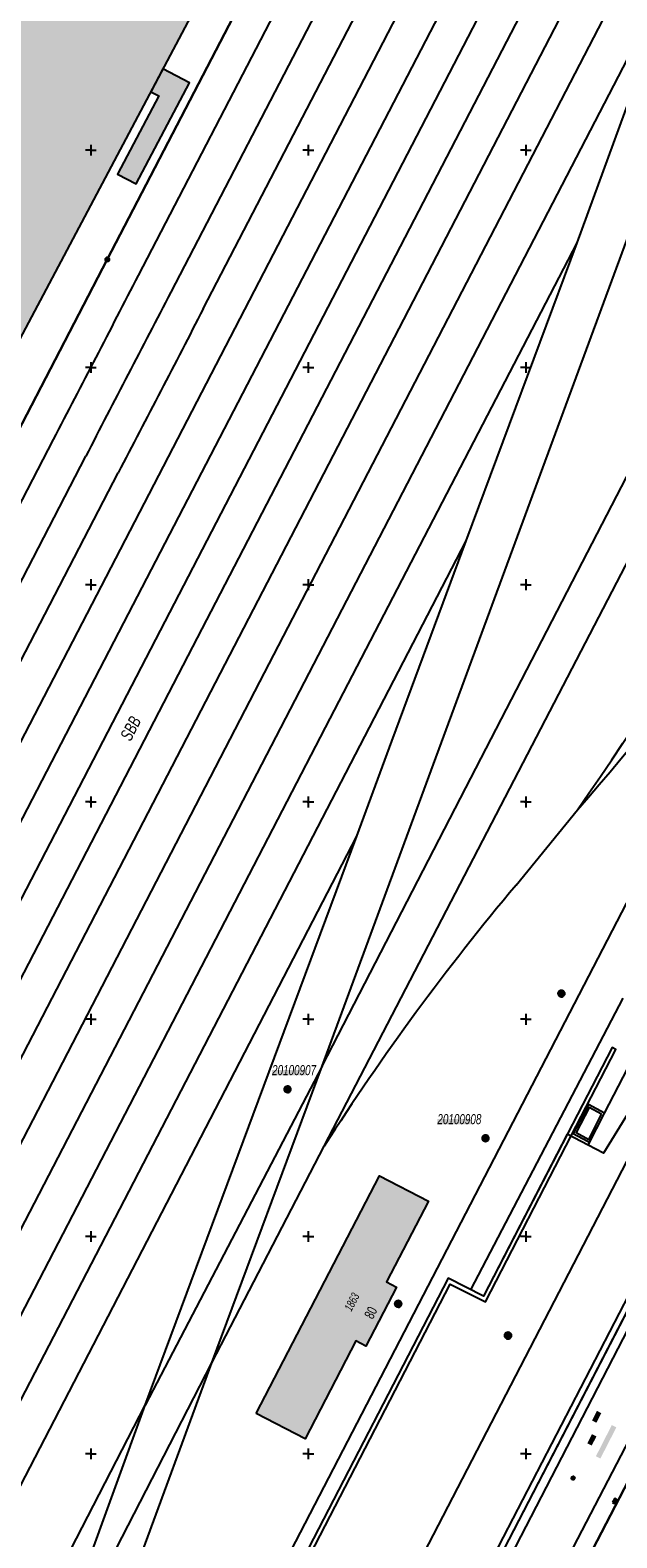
# Model space of a CAD drawing. Header units: metres. Extents: x 2695560 to 2696939, y 1260491 to 1262050.
# Tile 748 of 1005: x 2696469 to 2696536, y 1261090 to 1261264. Entities that reach past the tile are written whole.
import ezdxf

# ---------------------------------------------------------------- set-up
doc = ezdxf.new("R2010")
doc.units = ezdxf.units.M
doc.linetypes.add('AUSGEZOGEN', pattern=[0])
for name, color, linetype in [('XR$1$AV_Flächen (EO)', 7, 'AUSGEZOGEN'), ('XR$1$AV_Gebäudeflächen (BB)', 7, 'AUSGEZOGEN'), ('XR$1$AV_Gebäudeflächen (EO)', 7, 'AUSGEZOGEN'), ('XR$1$AV_Grenzpunkte', 7, 'AUSGEZOGEN'), ('XR$1$AV_Haus-Nr.', 7, 'AUSGEZOGEN'), ('XR$1$AV_Koordinatennetzpunkte', 7, 'AUSGEZOGEN'), ('XR$1$AV_Lagefixpunkt-Nr.', 7, 'AUSGEZOGEN'), ('XR$1$AV_Lagefixpunkte', 7, 'AUSGEZOGEN'), ('XR$1$AV_Linien (BB)', 7, 'AUSGEZOGEN'), ('XR$1$AV_Linien (EO)', 7, 'AUSGEZOGEN'), ('XR$1$AV_Objektnamen (EO)', 7, 'AUSGEZOGEN'), ('XR$1$AV_Versicherung-Nr.', 7, 'AUSGEZOGEN'), ('XR$1$AW_LK_Schachtdeckel', 24, 'AUSGEZOGEN'), ('XR$1$Liegenschaftsgrenzen', 7, 'AUSGEZOGEN'), ('XR$1$PFAV', 255, 'AUSGEZOGEN'), ('XR$1$PFAW', 255, 'AUSGEZOGEN'), ('XR$1$PFWA', 255, 'AUSGEZOGEN'), ('XR$1$RP_Abstandslinie', 7, 'AUSGEZOGEN'), ('XR$1$WA_LK_Absperrarmatur', 171, 'AUSGEZOGEN'), ('XR$1$WA_LK_Rohrleitungsteil', 171, 'AUSGEZOGEN')]:
    doc.layers.add(name, color=color, linetype=linetype)
doc.styles.add('ARIAL', font='arial.ttf')

# ---------------------------------------------------------------- blocks, each defined once
blk = doc.blocks.new('COMPLEXOBJECT_171')
at = {"layer": 'XR$1$AV_Linien (BB)', "color": 7, "linetype": 'AUSGEZOGEN', "transparency": 33554687}
blk.add_line((6604.47, 11232.2), (6504.88, 11039.89), dxfattribs=at)
blk = doc.blocks.new('COMPLEXOBJECT_500')
at = {"layer": 'XR$1$AV_Linien (BB)', "color": 7, "linetype": 'AUSGEZOGEN', "transparency": 33554687}
blk.add_lwpolyline([(6587.22, 11223.54), (6575.31, 11204.04), (6563.1, 11182.03), (6533.94, 11134.6), (6532.16, 11135.52)], dxfattribs=at)
blk.add_arc((6526.61, 11266.03), 74.02, 324.9655, 334.2091, dxfattribs=at)
blk = doc.blocks.new('COMPLEXOBJECT_1002')
at = {"layer": 'XR$1$AV_Linien (EO)', "color": 7, "linetype": 'AUSGEZOGEN', "transparency": 33554687}
blk.add_line((6523.88, 11165.43), (6530.95, 11174.1), dxfattribs=at)
blk.add_arc((6746.97, 10978.61), 290.99, 140.0562, 147.4016, dxfattribs=at)
blk = doc.blocks.new('COMPLEXOBJECT_1101')
at = {"layer": 'XR$1$AV_Linien (EO)', "color": 7, "linetype": 'AUSGEZOGEN', "transparency": 33554687}
for p, q in [((6519.55, 11310.96), (6480.45, 11235.58)), ((6470.68, 11216.71), (6402.36, 11084.76))]:
    blk.add_line(p, q, dxfattribs=at)
blk.add_arc((31470.53, -1724.98), 28151.02, 152.587459, 152.630717, dxfattribs=at)
blk = doc.blocks.new('COMPLEXOBJECT_1103')
at = {"layer": 'XR$1$AV_Linien (EO)', "color": 7, "linetype": 'AUSGEZOGEN', "transparency": 33554687}
for p, q in [((6487.93, 11231.75), (6527, 11307.09)), ((6410.15, 11081.52), (6478.15, 11212.88))]:
    blk.add_line(p, q, dxfattribs=at)
blk.add_arc((34458.69, -3272.54), 31507.74, 152.590918, 152.629565, dxfattribs=at)
blk = doc.blocks.new('COMPLEXOBJECT_1104')
at = {"layer": 'XR$1$AV_Linien (EO)', "color": 7, "linetype": 'AUSGEZOGEN', "transparency": 33554687}
for p, q in [((6523.27, 11309.02), (6484.19, 11233.66)), ((6474.41, 11214.79), (6444.45, 11156.91))]:
    blk.add_line(p, q, dxfattribs=at)
blk.add_arc((34454.95, -3270.63), 31507.74, 152.590918, 152.629565, dxfattribs=at)
blk = doc.blocks.new('COMPLEXOBJECT_1105')
at = {"layer": 'XR$1$AV_Linien (EO)', "color": 7, "linetype": 'AUSGEZOGEN', "transparency": 33554687}
blk.add_line((6514.56, 11273.96), (6414.08, 11079.88), dxfattribs=at)
blk = doc.blocks.new('COMPLEXOBJECT_1108')
at = {"layer": 'XR$1$AV_Linien (EO)', "color": 7, "linetype": 'AUSGEZOGEN', "transparency": 33554687}
blk.add_lwpolyline([(6501.82, 11135.38), (6522.15, 11174.56), (6573.84, 11274.27)], dxfattribs=at)
blk.add_arc((5680.28, 11726.74), 1001.59, 333.14393, 333.57707, dxfattribs=at)
blk = doc.blocks.new('COMPLEXOBJECT_1109')
at = {"layer": 'XR$1$AV_Linien (EO)', "color": 7, "linetype": 'AUSGEZOGEN', "transparency": 33554687}
blk.add_line((6569.97, 11237.29), (6589.39, 11274.74), dxfattribs=at)
blk.add_arc((5915.64, 11597.75), 747.05, 325.45227, 331.15047, dxfattribs=at)
blk = doc.blocks.new('COMPLEXOBJECT_1137')
at = {"layer": 'XR$1$AV_Linien (EO)', "color": 7, "linetype": 'AUSGEZOGEN', "transparency": 33554687}
blk.add_lwpolyline([(6501.6, 11144.59), (6518.12, 11176.62), (6531.52, 11202.61), (6536.56, 11212.36), (6569.7, 11276.43)], dxfattribs=at)
blk.add_arc((6222.66, 11453.2), 389.46, 333.0078, 334.1198, dxfattribs=at)
blk = doc.blocks.new('COMPLEXOBJECT_1366')
at = {"layer": 'XR$1$Liegenschaftsgrenzen', "color": 7, "linetype": 'AUSGEZOGEN', "transparency": 33554687}
blk.add_lwpolyline([(6500.35, 11043.84), (6546.19, 11132.6), (6545.28, 11133.07), (6590.95, 11221.35)], dxfattribs=at)
blk = doc.blocks.new('BWAV1')
at = {"layer": 'XR$1$PFAV', "transparency": 33554687}
blk.add_hatch(color=7, dxfattribs=at).paths.add_polyline_path([(0.67, 0), (0.66, 0.13), (0.62, 0.26), (0.55, 0.38), (0.46, 0.49), (0.35, 0.57), (0.23, 0.63), (0.1, 0.66), (-0.03, 0.67), (-0.17, 0.65), (-0.3, 0.6), (-0.41, 0.53), (-0.51, 0.44), (-0.59, 0.33), (-0.64, 0.2), (-0.67, 0.07), (-0.67, -0.07), (-0.64, -0.2), (-0.59, -0.33), (-0.51, -0.44), (-0.41, -0.53), (-0.3, -0.6), (-0.17, -0.65), (-0.03, -0.67), (0.1, -0.66), (0.23, -0.63), (0.35, -0.57), (0.46, -0.49), (0.55, -0.38), (0.62, -0.26), (0.66, -0.13)])
at = {"color": 7, "transparency": 33554687}
for radius, start, end in [(0.5, 91.1948, 268.8052), (0.326, 91.1948, 268.8052), (0.5, 268.8052, 91.1948), (0.326, 268.8052, 91.1948)]:
    blk.add_arc((0, 0), radius, start, end, dxfattribs=at)
at = {"layer": 'XR$1$PFAV', "transparency": 33554687}
blk.add_circle((0, 0), 0.5, dxfattribs=at)
blk = doc.blocks.new('BAV15')
at = {"layer": 'XR$1$PFAV', "transparency": 33554687}
blk.add_hatch(color=7, dxfattribs=at).paths.add_polyline_path([(0.5, 0), (0.49, 0.1), (0.46, 0.2), (0.41, 0.29), (0.34, 0.36), (0.26, 0.42), (0.17, 0.47), (0.08, 0.49), (-0.03, 0.5), (-0.13, 0.48), (-0.22, 0.45), (-0.31, 0.4), (-0.38, 0.33), (-0.44, 0.24), (-0.48, 0.15), (-0.5, 0.05), (-0.5, -0.05), (-0.48, -0.15), (-0.44, -0.24), (-0.38, -0.33), (-0.31, -0.4), (-0.22, -0.45), (-0.13, -0.48), (-0.03, -0.5), (0.08, -0.49), (0.17, -0.47), (0.26, -0.42), (0.34, -0.36), (0.41, -0.29), (0.46, -0.2), (0.49, -0.1)])
at = {"color": 7, "transparency": 33554687}
for start, end in [(90, 270), (270, 90)]:
    blk.add_arc((0, 0), 0.5, start, end, dxfattribs=at)
at = {"layer": 'XR$1$PFAV', "transparency": 33554687}
blk.add_circle((0, 0), 0.5, dxfattribs=at)
blk = doc.blocks.new('BAV2041')
at = {"color": 7, "transparency": 33554687}
for p, q in [((-0.05, 0), (-0.5, 0)), ((0, 0.5), (0, 0.05)), ((0.05, 0), (0.5, 0)), ((0, -0.05), (0, -0.5))]:
    blk.add_line(p, q, dxfattribs=at)
blk.add_circle((0, 0), 0.05, dxfattribs=at)
for start, end in [(90, 270), (270, 90)]:
    blk.add_arc((0, 0), 0.05, start, end, dxfattribs=at)
blk = doc.blocks.new('BAW2088')
at = {"layer": 'XR$1$PFAW', "transparency": 33554687}
blk.add_hatch(color=253, dxfattribs=at).paths.add_polyline_path([(0.51, 0), (0.5, 0.1), (0.47, 0.2), (0.42, 0.29), (0.35, 0.36), (0.27, 0.42), (0.18, 0.47), (0.09, 0.49), (-0.01, 0.5), (-0.11, 0.48), (-0.21, 0.45), (-0.3, 0.4), (-0.37, 0.33), (-0.43, 0.24), (-0.47, 0.15), (-0.49, 0.05), (-0.49, -0.05), (-0.47, -0.15), (-0.43, -0.24), (-0.37, -0.33), (-0.3, -0.4), (-0.21, -0.45), (-0.11, -0.48), (-0.01, -0.5), (0.09, -0.49), (0.18, -0.47), (0.27, -0.42), (0.35, -0.36), (0.42, -0.29), (0.47, -0.2), (0.5, -0.1)])
at = {"transparency": 33554687}
for start, end in [(91.1948, 268.8052), (268.8052, 91.1948)]:
    blk.add_arc((0.01, 0), 0.5, start, end, dxfattribs=at)
at = {"layer": 'XR$1$PFAW', "transparency": 33554687}
blk.add_circle((0.01, 0), 0.5, dxfattribs=at)
blk = doc.blocks.new('BAW2082')
at = {"layer": 'XR$1$PFAW', "transparency": 33554687}
blk.add_hatch(color=7, dxfattribs=at).paths.add_polyline_path([(0.51, 0), (0.5, 0.1), (0.47, 0.19), (0.42, 0.28), (0.35, 0.36), (0.27, 0.42), (0.18, 0.47), (0.08, 0.49), (-0.02, 0.5), (-0.12, 0.48), (-0.21, 0.45), (-0.3, 0.39), (-0.37, 0.32), (-0.43, 0.24), (-0.47, 0.15), (-0.49, 0.05), (-0.49, -0.05), (-0.47, -0.15), (-0.43, -0.25), (-0.37, -0.33), (-0.3, -0.4), (-0.21, -0.45), (-0.12, -0.49), (-0.02, -0.5), (0.08, -0.5), (0.18, -0.47), (0.27, -0.43), (0.35, -0.37), (0.42, -0.29), (0.47, -0.2), (0.5, -0.1)])
at = {"transparency": 33554687}
for start, end in [(91.1948, 268.8052), (268.8052, 91.1948)]:
    blk.add_arc((0.01, 0), 0.5, start, end, dxfattribs=at)
at = {"layer": 'XR$1$PFAW', "transparency": 33554687}
blk.add_circle((0.01, 0), 0.5, dxfattribs=at)
blk = doc.blocks.new('BWA996')
at = {"layer": 'XR$1$PFWA', "transparency": 33554687}
blk.add_hatch(color=7, dxfattribs=at).paths.add_polyline_path([(-0.25, -0.5), (0.25, -0.5), (0.25, 0.5), (-0.25, 0.5)])
at = {"transparency": 33554687}
for p, q in [((-0.25, 0.5), (-0.25, -0.5)), ((0.25, 0.5), (0.25, -0.5))]:
    blk.add_line(p, q, dxfattribs=at)
at = {"layer": 'XR$1$PFWA', "transparency": 33554687}
blk.add_lwpolyline([(-0.25, -0.5), (0.25, -0.5), (0.25, 0.5), (-0.25, 0.5), (-0.25, -0.5)], close=True, dxfattribs=at)
blk = doc.blocks.new('BWA2012')
at = {"layer": 'XR$1$PFWA', "transparency": 33554687}
blk.add_hatch(color=7, dxfattribs=at).paths.add_polyline_path([(0.5, 0), (0.49, 0.1), (0.46, 0.2), (0.41, 0.29), (0.34, 0.36), (0.26, 0.42), (0.17, 0.47), (0.08, 0.49), (-0.03, 0.5), (-0.13, 0.48), (-0.22, 0.45), (-0.31, 0.4), (-0.38, 0.33), (-0.44, 0.24), (-0.48, 0.15), (-0.5, 0.05), (-0.5, -0.05), (-0.48, -0.15), (-0.44, -0.24), (-0.38, -0.33), (-0.31, -0.4), (-0.22, -0.45), (-0.13, -0.48), (-0.03, -0.5), (0.08, -0.49), (0.17, -0.47), (0.26, -0.42), (0.34, -0.36), (0.41, -0.29), (0.46, -0.2), (0.49, -0.1)])
at = {"transparency": 33554687}
blk.add_line((0.35, 0.35), (-0.35, -0.35), dxfattribs=at)
for start, end in [(45, 225), (225, 45)]:
    blk.add_arc((0, 0), 0.5, start, end, dxfattribs=at)
at = {"layer": 'XR$1$PFWA', "transparency": 33554687}
blk.add_circle((0, 0), 0.5, dxfattribs=at)

msp = doc.modelspace()

# ---------------------------------------------------------------- hatches: boundary and pattern name
at = {"transparency": 33554687}
for points in [[(2696496.81, 1261143.96), (2696496.81, 1261143.36), (2696500.74, 1261143.36), (2696500.74, 1261143.96)], [(2696515.81, 1261138.32), (2696515.81, 1261137.72), (2696519.77, 1261137.72), (2696519.77, 1261138.32)], [(2696533.58, 1261103.64), (2696534.08, 1261103.38), (2696534.65, 1261104.49), (2696534.15, 1261104.75)], [(2696533.04, 1261101.02), (2696533.55, 1261100.76), (2696534.09, 1261101.81), (2696533.58, 1261102.07)], [(2696534.03, 1261099.53), (2696534.54, 1261099.26), (2696536.38, 1261102.85), (2696535.86, 1261103.12)]]:
    msp.add_hatch(color=7, dxfattribs=at).paths.add_polyline_path(points)
at = {"layer": 'XR$1$AV_Gebäudeflächen (BB)', "true_color": 0xd2d2d2, "transparency": 33554687}
for points in [[(2696475.15, 1261340.46), (2696474.92, 1261340.04), (2696474.98, 1261340.01), (2696451.63, 1261296.04), (2696433.27, 1261261.31), (2696428.81, 1261252.9), (2696427.59, 1261244.16), (2696431.78, 1261241.97), (2696435.63, 1261239.97), (2696430.16, 1261229.67), (2696427.2, 1261224.09), (2696457.25, 1261208.19), (2696478.33, 1261247.93), (2696509.79, 1261307.45), (2696506.31, 1261309.28), (2696505.08, 1261309.9), (2696506.92, 1261313.37), (2696508.06, 1261315.52), (2696508.33, 1261315.38), (2696508.42, 1261315.55), (2696508.15, 1261315.69), (2696507.57, 1261316.01), (2696506.99, 1261316.33), (2696506.42, 1261316.65), (2696505.84, 1261316.98), (2696505.27, 1261317.3), (2696504.7, 1261317.63), (2696504.13, 1261317.97), (2696503.56, 1261318.3), (2696502.99, 1261318.64), (2696502.42, 1261318.98), (2696501.86, 1261319.32), (2696501.3, 1261319.67), (2696500.73, 1261320.02), (2696500.18, 1261320.37), (2696499.62, 1261320.72), (2696499.06, 1261321.08), (2696498.51, 1261321.44), (2696497.95, 1261321.8), (2696497.4, 1261322.17), (2696496.85, 1261322.53), (2696496.31, 1261322.9), (2696495.76, 1261323.28), (2696495.22, 1261323.65), (2696494.67, 1261324.03), (2696494.13, 1261324.41), (2696493.6, 1261324.79), (2696493.06, 1261325.17), (2696492.52, 1261325.56), (2696491.99, 1261325.95), (2696491.46, 1261326.34), (2696490.93, 1261326.74), (2696490.39, 1261327.14), (2696489.85, 1261327.55), (2696489.32, 1261327.96), (2696488.78, 1261328.38), (2696488.25, 1261328.79), (2696487.72, 1261329.21), (2696487.19, 1261329.63), (2696486.66, 1261330.05), (2696486.14, 1261330.48), (2696485.62, 1261330.91), (2696485.1, 1261331.34), (2696484.58, 1261331.77), (2696484.06, 1261332.2), (2696483.55, 1261332.64), (2696483.04, 1261333.08), (2696482.53, 1261333.53), (2696482.02, 1261333.97), (2696481.52, 1261334.42), (2696481.01, 1261334.87), (2696480.51, 1261335.32), (2696480.01, 1261335.78), (2696479.52, 1261336.24), (2696479.02, 1261336.7), (2696478.53, 1261337.16), (2696478.04, 1261337.62), (2696477.55, 1261338.09), (2696477.07, 1261338.56), (2696476.59, 1261339.03), (2696476.1, 1261339.5), (2696475.63, 1261339.98)], [(2696494.97, 1261104.45), (2696500.61, 1261101.53), (2696506.44, 1261112.79), (2696507.6, 1261112.19), (2696511.12, 1261119), (2696509.97, 1261119.6), (2696514.78, 1261128.89), (2696509.14, 1261131.81)]]:
    msp.add_hatch(color=254, dxfattribs=at).paths.add_polyline_path(points)
at = {"layer": 'XR$1$AV_Gebäudeflächen (EO)', "true_color": 0xebebeb, "transparency": 33554687}
msp.add_hatch(color=7, dxfattribs=at).paths.add_polyline_path([(2696484.26, 1261259.15), (2696482.89, 1261256.54), (2696483.81, 1261256.06), (2696479.05, 1261247.06), (2696481.19, 1261245.95), (2696487.33, 1261257.56)])

# ---------------------------------------------------------------- linework, layer by layer
at = {"layer": 'XR$1$AV_Flächen (EO)', "color": 7, "linetype": 'AUSGEZOGEN', "transparency": 33554687}
for points in [[(2696484.26, 1261259.15), (2696482.89, 1261256.54), (2696483.81, 1261256.06), (2696479.05, 1261247.06), (2696481.19, 1261245.95), (2696487.33, 1261257.56), (2696484.26, 1261259.15)], [(2696481.82, 1261036.72), (2696482.93, 1261036.15), (2696483.16, 1261036.59), (2696480.24, 1261038.11), (2696487.21, 1261051.61), (2696483.33, 1261053.64), (2696517.27, 1261119.34), (2696521.32, 1261117.29), (2696531.19, 1261136.39), (2696536.33, 1261146.33), (2696535.89, 1261146.56), (2696530.75, 1261136.62), (2696521.1, 1261117.96), (2696517.05, 1261120.01), (2696482.65, 1261053.43), (2696486.54, 1261051.4), (2696479.57, 1261037.89), (2696481.82, 1261036.72)], [(2696533.08, 1261135.77), (2696533.3, 1261135.65), (2696533.42, 1261135.87), (2696535.03, 1261138.99), (2696533.16, 1261140), (2696531.43, 1261136.67), (2696533.08, 1261135.77)], [(2696534.69, 1261138.88), (2696533.26, 1261139.66), (2696531.77, 1261136.77), (2696533.2, 1261135.99), (2696534.69, 1261138.88)], [(2696499.66, 1261042.74), (2696500.4, 1261044.18), (2696524.04, 1261089.95), (2696546.25, 1261132.88), (2696547, 1261134.33), (2696546.38, 1261134.65), (2696545.64, 1261133.22), (2696545.6, 1261133.24), (2696545.58, 1261133.19), (2696523.38, 1261090.22), (2696499.73, 1261044.44), (2696499.77, 1261044.42), (2696499.75, 1261044.37), (2696499.09, 1261043.04), (2696499.66, 1261042.74)]]:
    msp.add_lwpolyline(points, close=True, dxfattribs=at)
at = {"layer": 'XR$1$AV_Linien (BB)', "color": 7, "linetype": 'AUSGEZOGEN', "transparency": 33554687}
for points in [[(2696509.79, 1261307.45), (2696478.33, 1261247.93), (2696457.25, 1261208.19), (2696427.2, 1261224.09), (2696430.16, 1261229.67), (2696435.63, 1261239.97), (2696431.78, 1261241.97), (2696427.59, 1261244.16), (2696428.81, 1261252.9), (2696433.27, 1261261.31), (2696451.63, 1261296.04), (2696474.98, 1261340.01), (2696474.92, 1261340.04), (2696475.15, 1261340.46)], [(2696399.63, 1261086.11), (2696434.91, 1261154.26), (2696468.1, 1261218.36), (2696477.87, 1261237.24), (2696513.32, 1261305.59), (2696511.79, 1261306.42)], [(2696533.13, 1261135.33), (2696535.03, 1261138.99), (2696554.46, 1261176.53), (2696561.61, 1261185.54), (2696578.19, 1261217.5), (2696578.98, 1261217.09), (2696581.52, 1261221.98), (2696581.27, 1261223.36)], [(2696533.13, 1261135.33), (2696530.72, 1261136.57), (2696521.1, 1261117.96), (2696517.05, 1261120.01), (2696482.65, 1261053.43), (2696486.54, 1261051.4)], [(2696503.45, 1261050.08), (2696524.04, 1261089.95), (2696543.4, 1261127.36)], [(2696538.81, 1261098.74), (2696533.14, 1261087.79), (2696532.84, 1261087.21)]]:
    msp.add_lwpolyline(points, dxfattribs=at)
msp.add_lwpolyline([(2696494.97, 1261104.45), (2696509.14, 1261131.81), (2696514.78, 1261128.89), (2696509.97, 1261119.6), (2696511.12, 1261119), (2696507.6, 1261112.19), (2696506.44, 1261112.79), (2696500.61, 1261101.53), (2696494.97, 1261104.45)], close=True, dxfattribs=at)
at = {"layer": 'XR$1$AV_Linien (EO)', "color": 7, "linetype": 'AUSGEZOGEN', "transparency": 33554687}
for p, q in [((2696531.87, 1261239.15), (2696544.17, 1261272.89)), ((2696519.12, 1261204.85), (2696531.87, 1261239.15)), ((2696451.51, 1261064.5), (2696506.55, 1261170.89)), ((2696482.21, 1261105.41), (2696506.55, 1261170.89)), ((2696519.66, 1261118.69), (2696537.17, 1261152.24)), ((2696502.57, 1261144.4), (2696482.21, 1261105.41)), ((2696489.9, 1261110.29), (2696502.57, 1261144.4)), ((2696489.9, 1261110.29), (2696502.79, 1261135.19)), ((2696469.69, 1261070.97), (2696489.9, 1261110.29)), ((2696477.33, 1261076.21), (2696489.9, 1261110.29)), ((2696459.44, 1261061.19), (2696482.21, 1261105.41)), ((2696469.69, 1261070.97), (2696482.21, 1261105.41))]:
    msp.add_line(p, q, dxfattribs=at)
for points in [[(2696535.48, 1261303.01), (2696480.28, 1261196.45), (2696418.96, 1261078.06)], [(2696422.83, 1261076.45), (2696441.09, 1261111.71), (2696483.99, 1261194.54), (2696539.17, 1261301.09)], [(2696426.71, 1261074.83), (2696487.71, 1261192.65), (2696542.87, 1261299.17)], [(2696430.6, 1261073.21), (2696491.4, 1261190.68), (2696546.57, 1261297.25)], [(2696550.52, 1261295.21), (2696495.37, 1261188.65), (2696434.74, 1261071.48)], [(2696502.57, 1261144.4), (2696515.1, 1261178.43), (2696556.9, 1261291.9)], [(2696438.97, 1261069.72), (2696499.46, 1261186.54), (2696544.17, 1261272.89)], [(2696443.17, 1261067.97), (2696503.5, 1261184.4), (2696531.87, 1261239.15)], [(2696447.33, 1261066.24), (2696507.48, 1261182.36), (2696519.12, 1261204.85)], [(2696506.55, 1261170.89), (2696510.58, 1261181.8), (2696519.12, 1261204.85)], [(2696480.27, 1261052.51), (2696480.52, 1261053), (2696549.5, 1261186.21)]]:
    msp.add_lwpolyline(points, dxfattribs=at)
msp.add_lwpolyline([(2696481.82, 1261036.72), (2696482.93, 1261036.15), (2696483.16, 1261036.59), (2696480.24, 1261038.11), (2696487.21, 1261051.61), (2696483.33, 1261053.64), (2696517.27, 1261119.34), (2696521.32, 1261117.29), (2696531.19, 1261136.39), (2696536.33, 1261146.33), (2696535.89, 1261146.56), (2696530.75, 1261136.62), (2696521.1, 1261117.96), (2696517.05, 1261120.01), (2696482.65, 1261053.43), (2696486.54, 1261051.4), (2696479.57, 1261037.89), (2696481.82, 1261036.72)], close=True, dxfattribs=at)
msp.add_arc((2696199.15, 1261461.27), 439.67, 319.1884, 327.1865, dxfattribs=at)
at = {"layer": 'XR$1$Liegenschaftsgrenzen', "color": 7, "linetype": 'AUSGEZOGEN', "transparency": 33554687}
msp.add_line((2696533.14, 1261087.79), (2696542.77, 1261106.4), dxfattribs=at)
msp.add_lwpolyline([(2696508.59, 1261315.49), (2696506.31, 1261309.28), (2696513.32, 1261305.59), (2696477.87, 1261237.24), (2696468.1, 1261218.36), (2696434.91, 1261154.26)], dxfattribs=at)
at = {"layer": 'XR$1$RP_Abstandslinie', "color": 7, "linetype": 'AUSGEZOGEN', "transparency": 33554687}
msp.add_line((2696340.12, 1260751.59), (2696602.13, 1261258.32), dxfattribs=at)

# ---------------------------------------------------------------- block references
at = {"layer": 'XR$1$AV_Grenzpunkte', "color": 7, "linetype": 'AUSGEZOGEN', "lineweight": -3, "transparency": 33554687, "xscale": 0.4549999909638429, "yscale": 0.4549999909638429}
msp.add_blockref('BAV15', (2696477.87, 1261237.24), dxfattribs=at)
at = {"layer": 'XR$1$AV_Koordinatennetzpunkte', "color": 7, "linetype": 'AUSGEZOGEN', "lineweight": -3, "transparency": 33554687, "xscale": 1.25, "yscale": 1.25}
for p in [(2696475.97, 1261249.81), (2696500.97, 1261249.81), (2696525.97, 1261249.81), (2696475.97, 1261224.81), (2696500.97, 1261224.81), (2696525.97, 1261224.81), (2696475.97, 1261199.81), (2696500.97, 1261199.81), (2696525.97, 1261199.81), (2696475.97, 1261174.81), (2696500.97, 1261174.81), (2696525.97, 1261174.81), (2696475.97, 1261149.81), (2696500.97, 1261149.81), (2696525.97, 1261149.81), (2696475.97, 1261124.81), (2696500.97, 1261124.81), (2696525.97, 1261124.81), (2696475.97, 1261099.81), (2696500.97, 1261099.81), (2696525.97, 1261099.81)]:
    msp.add_blockref('BAV2041', p, dxfattribs=at)
at = {"layer": 'XR$1$AV_Lagefixpunkte', "color": 7, "linetype": 'AUSGEZOGEN', "lineweight": -3, "transparency": 33554687, "xscale": 0.7199999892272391, "yscale": 0.7199999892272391}
for p in [(2696498.58, 1261141.75, -1000), (2696521.34, 1261136.12, -1000)]:
    msp.add_blockref('BWAV1', p, dxfattribs=at)
at = {"layer": 'XR$1$AV_Linien (BB)', "color": 7, "linetype": 'AUSGEZOGEN', "lineweight": -3, "transparency": 33554687}
for name in ['COMPLEXOBJECT_171', 'COMPLEXOBJECT_500']:
    msp.add_blockref(name, (2690000.97, 1249999.81), dxfattribs=at)
at = {"layer": 'XR$1$AV_Linien (EO)', "color": 7, "linetype": 'AUSGEZOGEN', "lineweight": -3, "transparency": 33554687}
for name in ['COMPLEXOBJECT_1101', 'COMPLEXOBJECT_1104', 'COMPLEXOBJECT_1103', 'COMPLEXOBJECT_1105', 'COMPLEXOBJECT_1137', 'COMPLEXOBJECT_1108', 'COMPLEXOBJECT_1109', 'COMPLEXOBJECT_1002']:
    msp.add_blockref(name, (2690000.97, 1249999.81), dxfattribs=at)
at = {"layer": 'XR$1$AW_LK_Schachtdeckel', "color": 24, "linetype": 'AUSGEZOGEN', "lineweight": -3, "transparency": 33554687, "xscale": 0.7499999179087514, "yscale": 0.7499999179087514}
for p in [(2696530.05, 1261152.76), (2696511.3, 1261117.06)]:
    msp.add_blockref('BAW2082', p, dxfattribs=at)
at = {"layer": 'XR$1$AW_LK_Schachtdeckel', "color": 24, "linetype": 'AUSGEZOGEN', "lineweight": -3, "transparency": 33554687, "xscale": 0.7578193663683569, "yscale": 0.7578193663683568, "rotation": 331.430393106}
msp.add_blockref('BAW2088', (2696523.92, 1261113.42), dxfattribs=at)
at = {"layer": 'XR$1$Liegenschaftsgrenzen', "color": 7, "linetype": 'AUSGEZOGEN', "lineweight": -3, "transparency": 33554687}
msp.add_blockref('COMPLEXOBJECT_1366', (2690000.97, 1249999.81), dxfattribs=at)
at = {"layer": 'XR$1$WA_LK_Absperrarmatur', "color": 171, "linetype": 'AUSGEZOGEN', "lineweight": -3, "transparency": 33554687, "xscale": 0.3749999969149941, "yscale": 0.3749999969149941, "rotation": 330.712355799}
msp.add_blockref('BWA2012', (2696531.41, 1261097.02), dxfattribs=at)
at = {"layer": 'XR$1$WA_LK_Rohrleitungsteil', "color": 171, "linetype": 'AUSGEZOGEN', "lineweight": -3, "transparency": 33554687, "xscale": 0.5, "yscale": 0.5, "rotation": 332.124023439}
msp.add_blockref('BWA996', (2696536.18, 1261094.38), dxfattribs=at)

# ---------------------------------------------------------------- texts
at = {"layer": 'XR$1$AV_Haus-Nr.', "color": 7, "transparency": 33554687, "insert": (2696508.68, 1261115.77), "char_height": 1.162, "width": 1.6811, "attachment_point": 8, "rotation": 62.622, "style": 'ARIAL'}
msp.add_mtext('\\W0.70;80', dxfattribs=at)
at = {"layer": 'XR$1$AV_Lagefixpunkt-Nr.', "color": 7, "transparency": 33554687, "char_height": 1.1621, "width": 5.5023, "attachment_point": 7, "style": 'ARIAL'}
for s, insert in [('\\A1;{\\fArial|i1|b0;\\H1.162102;\\W0.700000;\\C7;20100907}\\P', (2696496.81, 1261143.36)), ('\\A1;{\\fArial|i1|b0;\\H1.162102;\\W0.700000;\\C7;20100908}\\P', (2696515.81, 1261137.72))]:
    msp.add_mtext(s, dxfattribs=dict(at, insert=insert))
at = {"layer": 'XR$1$AV_Objektnamen (EO)', "color": 7, "transparency": 33554687, "insert": (2696480.56, 1261183.27), "char_height": 1.4203, "width": 3.2796, "attachment_point": 5, "rotation": 62.6625, "style": 'ARIAL'}
msp.add_mtext('\\A1;{\\fArial|i1|b0;\\H1.420348;\\W0.700000;\\C7;SBB}\\P', dxfattribs=at)
at = {"layer": 'XR$1$AV_Versicherung-Nr.', "color": 7, "transparency": 33554687, "insert": (2696505.98, 1261117.28), "char_height": 0.9684, "width": 2.4564, "attachment_point": 5, "rotation": 62.622, "style": 'ARIAL'}
msp.add_mtext('\\A1;{\\fArial|i1|b0;\\H0.968418;\\W0.700000;\\C7;1863}\\P', dxfattribs=at)

doc.saveas('drawing.dxf')
